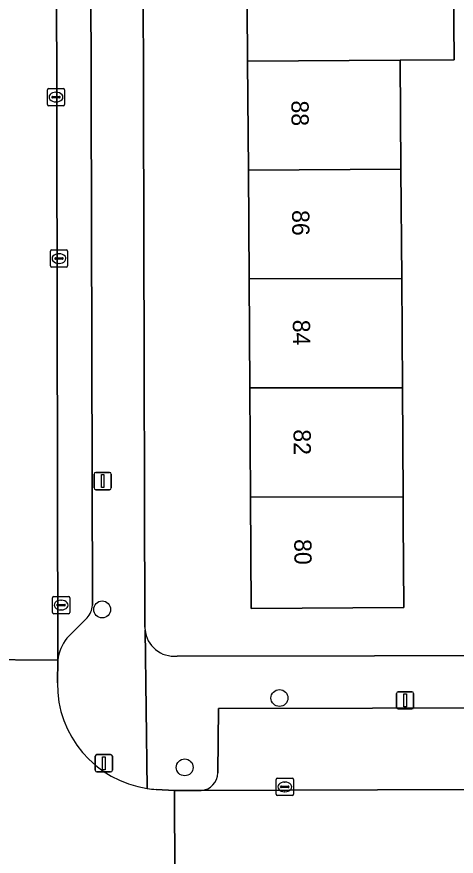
# Model space of a CAD drawing. Extents: x 160732 to 162107, y 387428 to 388479.
# Drawn here: x 161158.48 to 161183.96, y 388239.71 to 388288.35 of the extents above; entities that cross this region are included whole.
import ezdxf

# ---------------------------------------------------------------- set-up
doc = ezdxf.new("R2010")
doc.units = 0
for name, color, linetype in [('IMGEO_Boom', 7, 'Continuous'), ('IMGEO_Erf', 7, 'Continuous'), ('IMGEO_Kolk', 7, 'Continuous'), ('IMGEO_Lichtmast', 7, 'Continuous'), ('IMGEO_Pand', 7, 'Continuous'), ('IMGEO_Pand_nummerreeks', 7, 'Continuous'), ('IMGEO_Parkeervlak_open', 7, 'Continuous'), ('IMGEO_Rijbaan_lokaal_open', 7, 'Continuous'), ('IMGEO_Rioolput', 7, 'Continuous'), ('IMGEO_Voetpad_open', 7, 'Continuous')]:
    doc.layers.add(name, color=color, linetype=linetype)

msp = doc.modelspace()

# ---------------------------------------------------------------- linework, layer by layer
at = {"layer": 'IMGEO_Boom'}
for centre in [(161163.431, 388254.01), (161173.712, 388248.875), (161168.22, 388244.856)]:
    msp.add_circle(centre, 0.489, dxfattribs=at)
at = {"layer": 'IMGEO_Erf'}
for points in [[(161165.791, 388298.515), (161165.912, 388252.974)], [(161183.795, 388292.17), (161183.836, 388285.86), (161180.719, 388285.839), (161180.761, 388279.529), (161180.802, 388273.182), (161180.843, 388266.86), (161180.885, 388260.541), (161180.894, 388259.125), (161180.927, 388254.125), (161172.078, 388254.067), (161172.036, 388260.511), (161171.994, 388266.841), (161171.953, 388273.161), (161171.911, 388279.47), (161171.87, 388285.78), (161171.828, 388292.09)], [(161167.777, 388251.308), (161190.676, 388251.334), (161190.672, 388254.147), (161188.006, 388254.125), (161187.963, 388259.135), (161190.63, 388259.157), (161190.608, 388261.763), (161187.961, 388261.768), (161187.97, 388266.875), (161187.979, 388271.791), (161190.556, 388271.786), (161190.561, 388274.432), (161187.879, 388274.437), (161187.888, 388279.577)]]:
    msp.add_lwpolyline(points, dxfattribs=at)
for centre, radius, start, end in [((161167.651, 388252.987), 1.739, 180.4435, 185.1614), ((161167.598, 388252.985), 1.686, 185.2283, 276.0889)]:
    msp.add_arc(centre, radius, start, end, dxfattribs=at)
at = {"layer": 'IMGEO_Kolk'}
for p, q in [((161160.429, 388273.916), (161160.429, 388274.768)), ((161160.504, 388274.842), (161161.356, 388274.842)), ((161161.43, 388274.768), (161161.43, 388273.916)), ((161160.688, 388274.336), (161160.688, 388274.348)), ((161161.126, 388274.299), (161160.728, 388274.299)), ((161160.731, 388274.385), (161161.129, 388274.385)), ((161160.917, 388274.622), (161160.942, 388274.622)), ((161161.172, 388274.348), (161161.172, 388274.336)), ((161161.356, 388273.842), (161160.504, 388273.842)), ((161160.94, 388274.062), (161160.915, 388274.062)), ((161160.554, 388253.835), (161160.554, 388254.687)), ((161160.629, 388254.761), (161161.481, 388254.761)), ((161160.856, 388254.304), (161161.254, 388254.304)), ((161161.042, 388254.541), (161161.067, 388254.541)), ((161161.555, 388254.687), (161161.555, 388253.835)), ((161160.813, 388254.255), (161160.813, 388254.267)), ((161161.251, 388254.218), (161160.853, 388254.218)), ((161161.065, 388253.981), (161161.04, 388253.981)), ((161161.297, 388254.267), (161161.297, 388254.255)), ((161161.481, 388253.761), (161160.629, 388253.761)), ((161173.522, 388243.298), (161173.522, 388244.15)), ((161173.597, 388244.224), (161174.449, 388244.224)), ((161174.523, 388244.15), (161174.523, 388243.298)), ((161173.781, 388243.718), (161173.781, 388243.73)), ((161174.219, 388243.681), (161173.821, 388243.681)), ((161173.824, 388243.767), (161174.222, 388243.767)), ((161174.01, 388244.004), (161174.035, 388244.004)), ((161174.265, 388243.73), (161174.265, 388243.718)), ((161174.449, 388243.224), (161173.597, 388243.224)), ((161174.033, 388243.444), (161174.008, 388243.444))]:
    msp.add_line(p, q, dxfattribs=at)
for points in [[(161160.429, 388273.916), (161160.429, 388274.768)], [(161160.504, 388274.842), (161161.356, 388274.842)], [(161161.43, 388274.768), (161161.43, 388273.916)], [(161161.356, 388273.842), (161160.504, 388273.842)], [(161160.554, 388253.835), (161160.554, 388254.687)], [(161160.629, 388254.761), (161161.481, 388254.761)], [(161161.555, 388254.687), (161161.555, 388253.835)], [(161161.481, 388253.761), (161160.629, 388253.761)], [(161173.522, 388243.298), (161173.522, 388244.15)], [(161173.597, 388244.224), (161174.449, 388244.224)], [(161174.523, 388244.15), (161174.523, 388243.298)], [(161174.449, 388243.224), (161173.597, 388243.224)]]:
    msp.add_lwpolyline(points, dxfattribs=at)
for centre, radius, start, end in [((161160.506, 388274.766), 0.0765, 91.552, 178.448), ((161160.506, 388274.766), 0.0765, 91.552, 178.448), ((161161.354, 388274.766), 0.0765, 1.552, 88.448), ((161161.354, 388274.766), 0.0765, 1.552, 88.448), ((161160.728, 388274.345), 0.0403, 85.8775, 175.7526), ((161160.725, 388274.335), 0.0366, 178.938, 274.7102), ((161161.129, 388274.342), 0.043, 264.8664, 352.4533), ((161161.133, 388274.347), 0.0386, 1.7309, 96.639), ((161160.506, 388273.918), 0.0765, 181.552, 268.448), ((161160.506, 388273.918), 0.0765, 181.552, 268.448), ((161161.354, 388273.918), 0.0765, 271.552, 358.448), ((161161.354, 388273.918), 0.0765, 271.552, 358.448), ((161160.631, 388254.685), 0.0765, 91.552, 178.448), ((161160.631, 388254.685), 0.0765, 91.552, 178.448), ((161160.853, 388254.264), 0.0403, 85.8775, 175.7526), ((161161.258, 388254.266), 0.0386, 1.7309, 96.639), ((161161.479, 388254.685), 0.0765, 1.552, 88.448), ((161161.479, 388254.685), 0.0765, 1.552, 88.448), ((161160.631, 388253.837), 0.0765, 181.552, 268.448), ((161160.631, 388253.837), 0.0765, 181.552, 268.448), ((161160.85, 388254.254), 0.0366, 178.938, 274.7102), ((161161.254, 388254.261), 0.043, 264.8664, 352.4533), ((161161.479, 388253.837), 0.0765, 271.552, 358.448), ((161161.479, 388253.837), 0.0765, 271.552, 358.448), ((161173.599, 388244.148), 0.0765, 91.552, 178.448), ((161173.599, 388244.148), 0.0765, 91.552, 178.448), ((161174.447, 388244.148), 0.0765, 1.552, 88.448), ((161174.447, 388244.148), 0.0765, 1.552, 88.448), ((161173.821, 388243.727), 0.0403, 85.8775, 175.7526), ((161173.818, 388243.717), 0.0366, 178.938, 274.7102), ((161174.222, 388243.724), 0.043, 264.8664, 352.4533), ((161174.226, 388243.729), 0.0386, 1.7309, 96.639), ((161173.599, 388243.3), 0.0765, 181.552, 268.448), ((161173.599, 388243.3), 0.0765, 181.552, 268.448), ((161174.447, 388243.3), 0.0765, 271.552, 358.448), ((161174.447, 388243.3), 0.0765, 271.552, 358.448)]:
    msp.add_arc(centre, radius, start, end, dxfattribs=at)
for centre, major_axis, ratio, start_param, end_param in [((161160.916, 388274.342), (-0.387, 0.002), 0.722429, 4.712389, 7.853982), ((161160.941, 388274.342), (-0.39, 0.002), 0.717154, 1.570796, 4.712389), ((161161.041, 388254.261), (-0.387, 0.002), 0.722429, 4.712389, 7.853982), ((161161.066, 388254.261), (-0.39, 0.002), 0.717154, 1.570796, 4.712389), ((161174.009, 388243.724), (-0.387, 0.002), 0.722429, 4.712389, 7.853982), ((161174.034, 388243.724), (-0.39, 0.002), 0.717154, 1.570796, 4.712389)]:
    msp.add_ellipse(centre, major_axis=major_axis, ratio=ratio, start_param=start_param, end_param=end_param, dxfattribs=at)
at = {"layer": 'IMGEO_Lichtmast'}
for p, q in [((161162.968, 388261.046), (161162.968, 388261.846)), ((161162.968, 388261.846), (161162.968, 388261.046)), ((161163.068, 388261.946), (161163.858, 388261.946)), ((161163.858, 388261.946), (161163.068, 388261.946)), ((161163.958, 388261.846), (161163.958, 388261.046)), ((161163.958, 388261.046), (161163.958, 388261.846)), ((161163.858, 388260.946), (161163.068, 388260.946)), ((161163.068, 388260.946), (161163.858, 388260.946)), ((161180.502, 388248.343), (161180.502, 388249.143)), ((161180.502, 388249.143), (161180.502, 388248.343)), ((161180.602, 388249.243), (161181.392, 388249.243)), ((161181.392, 388249.243), (161180.602, 388249.243)), ((161181.492, 388249.143), (161181.492, 388248.343)), ((161181.492, 388248.343), (161181.492, 388249.143)), ((161181.392, 388248.243), (161180.602, 388248.243)), ((161180.602, 388248.243), (161181.392, 388248.243)), ((161163.134, 388245.597), (161163.924, 388245.597)), ((161163.924, 388245.597), (161163.134, 388245.597)), ((161163.034, 388244.697), (161163.034, 388245.497)), ((161163.034, 388245.497), (161163.034, 388244.697)), ((161164.024, 388245.497), (161164.024, 388244.697)), ((161164.024, 388244.697), (161164.024, 388245.497)), ((161163.924, 388244.597), (161163.134, 388244.597)), ((161163.134, 388244.597), (161163.924, 388244.597))]:
    msp.add_line(p, q, dxfattribs=at)
for points in [[(161163.388, 388261.821), (161163.538, 388261.821), (161163.538, 388261.071), (161163.388, 388261.071), (161163.388, 388261.821)], [(161180.922, 388249.118), (161181.072, 388249.118), (161181.072, 388248.368), (161180.922, 388248.368), (161180.922, 388249.118)], [(161163.454, 388245.472), (161163.604, 388245.472), (161163.604, 388244.722), (161163.454, 388244.722), (161163.454, 388245.472)]]:
    msp.add_lwpolyline(points, dxfattribs=at)
for centre, start, end in [((161163.068, 388261.846), 90, 180), ((161163.068, 388261.846), 90, 180), ((161163.858, 388261.846), 0, 90), ((161163.858, 388261.846), 360, 90), ((161163.068, 388261.046), 180, 270), ((161163.068, 388261.046), 180, 270), ((161163.858, 388261.046), 270, 0), ((161163.858, 388261.046), 270, 0), ((161180.602, 388249.143), 90, 180), ((161180.602, 388249.143), 90, 180), ((161181.392, 388249.143), 0, 90), ((161181.392, 388249.143), 360, 90), ((161180.602, 388248.343), 180, 270), ((161180.602, 388248.343), 180, 270), ((161181.392, 388248.343), 270, 0), ((161181.392, 388248.343), 270, 0), ((161163.134, 388245.497), 90, 180), ((161163.134, 388245.497), 90, 180), ((161163.924, 388245.497), 0, 90), ((161163.924, 388245.497), 360, 90), ((161163.134, 388244.697), 180, 270), ((161163.134, 388244.697), 180, 270), ((161163.924, 388244.697), 270, 0), ((161163.924, 388244.697), 270, 0)]:
    msp.add_arc(centre, 0.1, start, end, dxfattribs=at)
at = {"layer": 'IMGEO_Pand'}
for points in [[(161180.678, 388292.149), (161171.828, 388292.09), (161171.87, 388285.78), (161180.719, 388285.839), (161183.836, 388285.86), (161183.795, 388292.17)], [(161171.87, 388285.78), (161171.911, 388279.47), (161180.761, 388279.529), (161180.719, 388285.839)], [(161180.802, 388273.182), (161180.761, 388279.529), (161171.911, 388279.47), (161171.953, 388273.161)], [(161171.953, 388273.161), (161171.994, 388266.841), (161180.843, 388266.86), (161180.802, 388273.182)], [(161171.994, 388266.841), (161172.036, 388260.511), (161180.885, 388260.541), (161180.843, 388266.86)], [(161172.036, 388260.511), (161172.078, 388254.067), (161180.927, 388254.125), (161180.894, 388259.125), (161180.885, 388260.541)]]:
    msp.add_lwpolyline(points, close=True, dxfattribs=at)
at = {"layer": 'IMGEO_Parkeervlak_open'}
for points in [[(161160.722, 388322.777), (161160.858, 388251.078)], [(161162.868, 388254.251), (161162.765, 388298.562)], [(161161.389, 388252.341), (161162.557, 388253.528)], [(161214.781, 388248.368), (161170.179, 388248.26), (161170.135, 388244.535)], [(161169.177, 388243.522), (161215.171, 388243.69)]]:
    msp.add_lwpolyline(points, dxfattribs=at)
for centre, radius, start, end in [((161161.781, 388254.29), 1.088, 315.5201, 357.9298), ((161163.361, 388250.769), 2.522, 141.4378, 172.9557), ((161169.13, 388244.526), 1.005, 272.6668, 0.53)]:
    msp.add_arc(centre, radius, start, end, dxfattribs=at)
at = {"layer": 'IMGEO_Rijbaan_lokaal_open'}
for points in [[(161160.721, 388323.134), (161160.724, 388323.521), (161155.814, 388323.521), (161155.909, 388269.717), (161155.915, 388260.695), (161155.908, 388251.099), (161160.858, 388251.078), (161160.722, 388322.777)], [(161167.636, 388243.518), (161167.643, 388238.55), (161168.262, 388238.58), (161215.218, 388238.652), (161215.171, 388243.69), (161169.177, 388243.522)]]:
    msp.add_lwpolyline(points, close=True, dxfattribs=at)
for points in [[(161160.835, 388249.761), (161160.858, 388251.078), (161155.908, 388251.099), (161155.883, 388240.765)], [(161166.605, 388238.478), (161167.643, 388238.55), (161167.636, 388243.518), (161166.56, 388243.577)]]:
    msp.add_lwpolyline(points, dxfattribs=at)
for centre, radius, start, end in [((161166.965, 388249.694), 6.13, 179.37, 261.4171), ((161166.937, 388249.467), 5.902, 261.3541, 266.3355)]:
    msp.add_arc(centre, radius, start, end, dxfattribs=at)
at = {"layer": 'IMGEO_Rioolput'}
for p, q in [((161160.257, 388283.272), (161160.257, 388284.124)), ((161160.332, 388284.198), (161161.184, 388284.198)), ((161160.745, 388283.978), (161160.77, 388283.978)), ((161161.258, 388284.124), (161161.258, 388283.272)), ((161160.516, 388283.692), (161160.516, 388283.704)), ((161160.954, 388283.655), (161160.556, 388283.655)), ((161160.559, 388283.741), (161160.957, 388283.741)), ((161161, 388283.704), (161161, 388283.692)), ((161161.184, 388283.198), (161160.332, 388283.198)), ((161160.768, 388283.418), (161160.743, 388283.418))]:
    msp.add_line(p, q, dxfattribs=at)
for points in [[(161160.257, 388283.272), (161160.257, 388284.124)], [(161160.332, 388284.198), (161161.184, 388284.198)], [(161161.258, 388284.124), (161161.258, 388283.272)], [(161161.184, 388283.198), (161160.332, 388283.198)]]:
    msp.add_lwpolyline(points, dxfattribs=at)
for centre, radius, start, end in [((161160.334, 388284.122), 0.0765, 91.552, 178.448), ((161160.334, 388284.122), 0.0765, 91.552, 178.448), ((161161.182, 388284.122), 0.0765, 1.552, 88.448), ((161161.182, 388284.122), 0.0765, 1.552, 88.448), ((161160.556, 388283.701), 0.0403, 85.8775, 175.7526), ((161160.553, 388283.691), 0.0366, 178.938, 274.7102), ((161160.957, 388283.698), 0.043, 264.8664, 352.4533), ((161160.961, 388283.703), 0.0386, 1.7309, 96.639), ((161160.334, 388283.274), 0.0765, 181.552, 268.448), ((161160.334, 388283.274), 0.0765, 181.552, 268.448), ((161161.182, 388283.274), 0.0765, 271.552, 358.448), ((161161.182, 388283.274), 0.0765, 271.552, 358.448)]:
    msp.add_arc(centre, radius, start, end, dxfattribs=at)
for centre, major_axis, ratio, start_param, end_param in [((161160.744, 388283.698), (-0.387, 0.002), 0.722429, 4.712389, 7.853982), ((161160.769, 388283.698), (-0.39, 0.002), 0.717154, 1.570796, 4.712389)]:
    msp.add_ellipse(centre, major_axis=major_axis, ratio=ratio, start_param=start_param, end_param=end_param, dxfattribs=at)
at = {"layer": 'IMGEO_Voetpad_open'}
for points in [[(161162.697, 388319.781), (161162.729, 388304.495), (161163.831, 388304.455), (161163.859, 388298.611), (161162.765, 388298.562), (161162.868, 388254.251)], [(161165.912, 388252.974), (161165.791, 388298.515), (161165.786, 388300.045), (161165.778, 388303.071), (161165.755, 388311.87)], [(161162.557, 388253.528), (161161.389, 388252.341)], [(161165.919, 388252.831), (161166.05, 388243.632)], [(161166.05, 388243.632), (161165.919, 388252.831)], [(161160.858, 388251.078), (161160.835, 388249.761)], [(161213.961, 388251.36), (161192.244, 388251.336), (161190.676, 388251.334), (161167.777, 388251.308)], [(161170.135, 388244.535), (161170.179, 388248.26), (161214.781, 388248.368)], [(161166.56, 388243.577), (161167.636, 388243.518), (161169.177, 388243.522)]]:
    msp.add_lwpolyline(points, dxfattribs=at)
for centre, radius, start, end in [((161161.781, 388254.29), 1.088, 315.5201, 357.9298), ((161167.651, 388252.987), 1.739, 180.4435, 185.1614), ((161167.598, 388252.985), 1.686, 185.2283, 276.0889), ((161163.361, 388250.769), 2.522, 141.4378, 172.9557), ((161166.965, 388249.694), 6.13, 179.37, 261.4171), ((161169.13, 388244.526), 1.005, 272.6668, 0.53), ((161166.937, 388249.467), 5.902, 261.3541, 266.3355)]:
    msp.add_arc(centre, radius, start, end, dxfattribs=at)

# ---------------------------------------------------------------- texts
at = {"layer": 'IMGEO_Pand_nummerreeks'}
for s, p in [('88', (161174.405, 388283.501)), ('86', (161174.447, 388277.15)), ('84', (161174.489, 388270.795)), ('82', (161174.53, 388264.444)), ('80', (161174.572, 388258.083))]:
    msp.add_text(s, height=1, rotation=270.3761, dxfattribs=at).set_placement(p)

doc.saveas('drawing.dxf')
